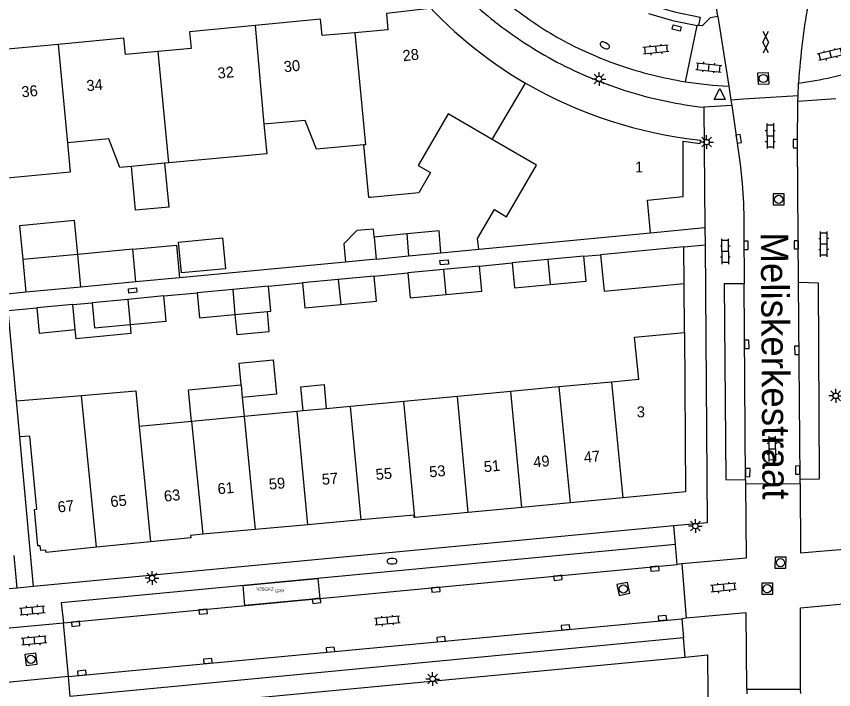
# Model space of a CAD drawing. Extents: x 124000 to 128010, y 398999 to 403000.
# Drawn here: x 127031.2 to 127105.7, y 400553.1 to 400614.4 of the extents above; entities that cross this region are included whole.
import ezdxf

# ---------------------------------------------------------------- set-up
doc = ezdxf.new("R2010")
doc.units = 0
for name, color, linetype in [('bp-anno-kenteken', 7, 'Continuous'), ('bp-grn-parkeervak', 7, 'Continuous'), ('gg-afsc-erfafscheiding', 7, 'Continuous'), ('gg-afsc-muur', 7, 'Continuous'), ('gg-anno-huisnummerreeks BGT', 7, 'Continuous'), ('gg-anno-openbare ruimte label', 7, 'Continuous'), ('gg-bbg-bijgebouw', 7, 'Continuous'), ('gg-bbg-gedigitaliseerde bebouwing', 7, 'Continuous'), ('gg-bbg-gedigitaliseerde bijgebouw', 7, 'Continuous'), ('gg-bbg-hoofdgebouw', 7, 'Continuous'), ('gg-bbg-luifel en loopbrug', 7, 'Continuous'), ('gg-bbg-tussenscheiding', 7, 'Continuous'), ('gg-knt-verharding', 7, 'Continuous'), ('gg-knt-verharding nz', 7, 'Continuous'), ('gt-grn-groengrens', 7, 'Continuous'), ('gt-grn-weggrens', 7, 'Continuous'), ('gt-symb-brandkraan', 7, 'Continuous'), ('gt-symb-gesloten verharding', 7, 'Continuous'), ('gt-symb-klinker verharding', 7, 'Continuous'), ('gt-symb-kolk', 7, 'Continuous'), ('gt-symb-kolk center center', 7, 'Continuous'), ('gt-symb-lichtmast', 7, 'Continuous'), ('gt-symb-rioolschacht', 7, 'Continuous'), ('gt-symb-waterafsluiter', 7, 'Continuous'), ('kenmerkpunt gehandicapten parkeerplaats', 7, 'Continuous')]:
    doc.layers.add(name, color=color, linetype=linetype)

# ---------------------------------------------------------------- blocks, each defined once
blk = doc.blocks.new('gt0-RS')
at = {"layer": 'gt-symb-rioolschacht'}
blk.add_lwpolyline([(-0.5, -0.5), (0.5, -0.5), (0.5, 0.5), (-0.5, 0.5)], close=True, dxfattribs=at)
blk.add_circle((0, 0), 0.375, dxfattribs=at)
blk = doc.blocks.new('gt0-GESVH1')
at = {"layer": 'gt-symb-gesloten verharding'}
for p, q in [((-0.992, -0.261), (0.008, 0.239)), ((0.008, -0.261), (-0.992, 0.239)), ((0.008, 0.239), (1.008, -0.261)), ((1.008, 0.239), (0.008, -0.261))]:
    blk.add_line(p, q, dxfattribs=at)
blk = doc.blocks.new('gt0-KL1')
at = {"layer": 'gt-symb-klinker verharding'}
for p, q in [((-1.15, 0.3), (1.15, 0.3)), ((-1, -0.3), (-1, 0.3)), ((-0.5, 0.3), (-0.5, 0.45)), ((0, -0.3), (0, 0.3)), ((0.5, 0.3), (0.5, 0.45)), ((1, -0.3), (1, 0.3)), ((-1.15, -0.3), (1.15, -0.3)), ((-0.5, -0.45), (-0.5, -0.3)), ((0.5, -0.45), (0.5, -0.3))]:
    blk.add_line(p, q, dxfattribs=at)
blk = doc.blocks.new('gt0-KOLK')
at = {"layer": 'gt-symb-kolk'}
blk.add_lwpolyline([(0, 0), (0.375, 0), (0.375, 0.4), (-0.375, 0.4), (-0.375, 0), (0, 0)], dxfattribs=at)
blk = doc.blocks.new('gt0-WAFSL')
at = {"layer": 'gt-symb-waterafsluiter'}
for p, q in [((-0.5, -0.333), (0, 0.667)), ((0, 0.667), (0.5, -0.333)), ((0.5, -0.333), (-0.5, -0.333))]:
    blk.add_line(p, q, dxfattribs=at)
blk = doc.blocks.new('gt0-LMAST')
at = {"layer": 'gt-symb-lichtmast'}
for p, q in [((-0.182, 0.173), (-0.447, 0.438)), ((-0.005, 0.246), (-0.005, 0.621)), ((0.172, 0.173), (0.437, 0.438)), ((-0.255, -0.004), (-0.63, -0.004)), ((-0.182, -0.181), (-0.447, -0.446)), ((-0.005, -0.254), (-0.005, -0.629)), ((0.437, -0.446), (0.172, -0.181)), ((0.245, -0.004), (0.62, -0.004))]:
    blk.add_line(p, q, dxfattribs=at)
blk.add_circle((-0.005, -0.004), 0.25, dxfattribs=at)
blk = doc.blocks.new('gt0-BR')
at = {"layer": 'gt-symb-brandkraan'}
for centre, radius, start, end in [((-0.244, 0), 0.206, 107.56694, 252.43307), ((0.599, -2.664), 3, 106.89205, 107.56694), ((0, -0.691), 0.938, 73.10799, 106.89205), ((-0.599, -2.664), 3, 72.43309, 73.10799), ((0.244, 0), 0.206, 287.56695, 72.43309), ((0.599, 2.664), 3, 252.43307, 253.10797), ((0, 0.691), 0.938, 253.10797, 286.89206), ((-0.599, 2.664), 3, 286.89206, 287.56695)]:
    blk.add_arc(centre, radius, start, end, dxfattribs=at)
blk = doc.blocks.new('gt0-KOLKCC')
at = {"layer": 'gt-symb-kolk center center'}
blk.add_lwpolyline([(-0.375, 0.2), (0.375, 0.2), (0.375, -0.2), (-0.375, -0.2)], close=True, dxfattribs=at)

msp = doc.modelspace()

# ---------------------------------------------------------------- linework, layer by layer
at = {"layer": 'bp-grn-parkeervak'}
msp.add_lwpolyline([(127051.892, 400562.551), (127058.697, 400563.198), (127058.866, 400561.381), (127052.054, 400560.734), (127051.892, 400562.551)], dxfattribs=at)
at = {"layer": 'gg-afsc-erfafscheiding'}
for p, q in [((127082.91, 400592.561), (127084.432, 400592.704)), ((127061.229, 400592.032), (127046.101, 400590.6)), ((127073.405, 400591.666), (127076.401, 400591.95)), ((127063.822, 400590.746), (127066.886, 400591.047)), ((127054.207, 400589.844), (127057.302, 400590.138)), ((127044.672, 400588.939), (127047.708, 400589.228))]:
    msp.add_line(p, q, dxfattribs=at)
msp.add_lwpolyline([(127031.267, 400579.384), (127030.485, 400587.61), (127033.108, 400587.848)], dxfattribs=at)
at = {"layer": 'gg-afsc-muur'}
for p, q in [((127069.905, 400592.885), (127073.35, 400593.207)), ((127092.081, 400585.617), (127092.051, 400590.087)), ((127032.105, 400589.274), (127028.073, 400588.892))]:
    msp.add_line(p, q, dxfattribs=at)
at = {"layer": 'gg-bbg-bijgebouw'}
for p, q in [((127066.792, 400594.593), (127063.823, 400594.296)), ((127092.029, 400593.417), (127084.432, 400592.704)), ((127092.051, 400590.087), (127092.029, 400593.417)), ((127036.847, 400592.732), (127031.823, 400592.251)), ((127041.847, 400593.21), (127036.847, 400592.732)), ((127042.13, 400590.224), (127041.847, 400593.21)), ((127066.959, 400592.591), (127069.905, 400592.885)), ((127031.823, 400592.251), (127032.105, 400589.274)), ((127064.012, 400592.296), (127066.959, 400592.591)), ((127079.655, 400592.255), (127076.401, 400591.95)), ((127082.91, 400592.561), (127079.655, 400592.255)), ((127070.146, 400591.357), (127066.886, 400591.047)), ((127073.405, 400591.666), (127070.146, 400591.357)), ((127060.562, 400590.442), (127057.302, 400590.138)), ((127063.822, 400590.746), (127060.562, 400590.442)), ((127037.125, 400589.75), (127032.105, 400589.274)), ((127042.13, 400590.224), (127037.125, 400589.75)), ((127054.207, 400589.844), (127050.944, 400589.535)), ((127044.672, 400588.939), (127041.387, 400588.628)), ((127050.944, 400589.535), (127047.708, 400589.228)), ((127041.387, 400588.628), (127038.143, 400588.32)), ((127036.392, 400588.154), (127033.108, 400587.848)), ((127036.608, 400585.875), (127036.392, 400588.154)), ((127051.149, 400587.254), (127054.104, 400587.535))]:
    msp.add_line(p, q, dxfattribs=at)
for points in [[(127069.905, 400592.885), (127069.76, 400594.889), (127066.792, 400594.593)], [(127084.432, 400592.704), (127084.764, 400589.392), (127092.051, 400590.087)], [(127076.401, 400591.95), (127076.617, 400589.671), (127079.852, 400589.978)], [(127079.852, 400589.978), (127083.126, 400590.289), (127082.91, 400592.561)], [(127070.362, 400589.078), (127073.621, 400589.387), (127073.405, 400591.666)], [(127060.778, 400588.168), (127064.037, 400588.477), (127063.822, 400590.746)], [(127066.886, 400591.047), (127067.102, 400588.768), (127070.362, 400589.078)], [(127054.104, 400587.535), (127054.423, 400587.565), (127054.207, 400589.844)], [(127057.302, 400590.138), (127057.518, 400587.859), (127060.778, 400588.168)], [(127041.592, 400586.347), (127044.888, 400586.66), (127044.672, 400588.939)], [(127047.708, 400589.228), (127047.924, 400586.948), (127051.149, 400587.254)], [(127038.143, 400588.32), (127038.36, 400586.041), (127041.592, 400586.347)], [(127033.108, 400587.848), (127033.324, 400585.563), (127036.608, 400585.875)]]:
    msp.add_lwpolyline(points, dxfattribs=at)
at = {"layer": 'gg-bbg-gedigitaliseerde bebouwing'}
for p, q in [((127057.558, 400604.929), (127053.773, 400604.592)), ((127044.737, 400601.027), (127041.725, 400600.743)), ((127045.118, 400601.063), (127044.737, 400601.027)), ((127041.725, 400600.743), (127040.653, 400600.642)), ((127085.448, 400581.103), (127080.659, 400580.653)), ((127087.917, 400581.335), (127085.448, 400581.103)), ((127076.271, 400580.241), (127071.403, 400579.784)), ((127080.659, 400580.653), (127076.271, 400580.241)), ((127031.267, 400579.384), (127037.183, 400579.888)), ((127066.536, 400579.327), (127061.669, 400578.869)), ((127071.403, 400579.784), (127066.536, 400579.327)), ((127059.471, 400578.663), (127057.351, 400578.464)), ((127061.669, 400578.869), (127059.471, 400578.663)), ((127051.985, 400577.96), (127047.196, 400577.51)), ((127056.801, 400578.412), (127051.985, 400577.96)), ((127057.351, 400578.464), (127056.801, 400578.412)), ((127047.196, 400577.51), (127042.427, 400577.062))]:
    msp.add_line(p, q, dxfattribs=at)
for points in [[(127053.773, 400604.592), (127054.056, 400601.905), (127045.118, 400601.063)], [(127035.899, 400602.899), (127036.153, 400600.213), (127029.74, 400599.606)], [(127037.183, 400579.888), (127042.122, 400580.309), (127042.427, 400577.062)]]:
    msp.add_lwpolyline(points, dxfattribs=at)
at = {"layer": 'gg-bbg-gedigitaliseerde bijgebouw'}
msp.add_line((127064.012, 400592.296), (127061.229, 400592.032), dxfattribs=at)
for points in [[(127063.823, 400594.296), (127063.753, 400595.037), (127062.259, 400594.897), (127061.073, 400593.677), (127061.229, 400592.032)], [(127046.001, 400593.858), (127050.018, 400594.238), (127050.284, 400591.418), (127046.267, 400591.039), (127046.001, 400593.858)]]:
    msp.add_lwpolyline(points, dxfattribs=at)
at = {"layer": 'gg-bbg-hoofdgebouw'}
for p, q in [((127073.35, 400593.207), (127088.999, 400594.699)), ((127031.546, 400576.111), (127031.267, 400579.384)), ((127086.481, 400570.553), (127081.691, 400570.101)), ((127077.269, 400569.684), (127072.402, 400569.225)), ((127081.691, 400570.101), (127077.269, 400569.684)), ((127072.402, 400569.225), (127067.535, 400568.766)), ((127057.778, 400568.093), (127053.004, 400567.661)), ((127062.647, 400568.534), (127057.778, 400568.093)), ((127053.004, 400567.661), (127048.213, 400567.228)), ((127043.464, 400566.547), (127038.538, 400566.046))]:
    msp.add_line(p, q, dxfattribs=at)
for points in [[(127067.781, 400616.461), (127067.538, 400616.243), (127068.63, 400615.09), (127064.945, 400614.68), (127065.074, 400613.194), (127062.075, 400612.929)], [(127052.98, 400613.585), (127047.02, 400613.005), (127047.164, 400611.503), (127044.167, 400611.216)], [(127062.075, 400612.929), (127059.084, 400612.664), (127058.952, 400614.166), (127052.98, 400613.585)], [(127044.167, 400611.216), (127041.173, 400610.93), (127041.03, 400612.432), (127035.056, 400611.865)], [(127035.056, 400611.865), (127029.108, 400611.301), (127029.25, 400609.799), (127026.252, 400609.517)], [(127074.564, 400603.204), (127070.57, 400605.526), (127067.828, 400600.841), (127068.96, 400600.198), (127067.902, 400598.347), (127063.502, 400597.916)], [(127062.882, 400602.711), (127058.575, 400602.329), (127057.558, 400604.929)], [(127040.653, 400600.642), (127039.673, 400603.252), (127035.899, 400602.899)], [(127073.35, 400593.207), (127073.238, 400594.191), (127074.78, 400596.832), (127075.883, 400596.137), (127078.624, 400600.844), (127074.564, 400603.204)], [(127088.999, 400594.699), (127088.723, 400597.682), (127091.969, 400597.997), (127091.979, 400603.041), (127093.524, 400602.828), (127093.569, 400603.144)], [(127063.502, 400597.916), (127063.343, 400597.9), (127062.882, 400602.711)], [(127092.081, 400585.617), (127092.179, 400571.091), (127086.481, 400570.553)], [(127087.917, 400581.335), (127087.55, 400585.186), (127092.081, 400585.617)], [(127033.098, 400569.519), (127032.468, 400576.174), (127031.546, 400576.111)], [(127038.538, 400566.046), (127033.943, 400565.579), (127033.922, 400565.788), (127033.463, 400565.742), (127033.418, 400566.19), (127033.208, 400566.169), (127032.889, 400569.497), (127033.098, 400569.519)], [(127067.535, 400568.766), (127067.475, 400568.76), (127067.456, 400568.969), (127062.647, 400568.534)], [(127048.213, 400567.228), (127047.098, 400567.127), (127047.119, 400566.919), (127043.464, 400566.547)]]:
    msp.add_lwpolyline(points, dxfattribs=at)
for centre, radius, start, end in [((127097.792, 400642.721), 39.878, 221.18692, 239.60315), ((127097.809, 400643.358), 40.437, 240.03858, 263.98152)]:
    msp.add_arc(centre, radius, start, end, dxfattribs=at)
at = {"layer": 'gg-bbg-luifel en loopbrug'}
for p, q in [((127041.847, 400593.21), (127045.818, 400593.585)), ((127045.818, 400593.585), (127046.101, 400590.6)), ((127046.101, 400590.6), (127042.13, 400590.224)), ((127036.392, 400588.154), (127038.143, 400588.32)), ((127051.709, 400580.847), (127051.521, 400582.811)), ((127051.709, 400580.847), (127051.82, 400579.686)), ((127051.82, 400579.686), (127051.985, 400577.96))]:
    msp.add_line(p, q, dxfattribs=at)
for points in [[(127044.737, 400601.027), (127045.116, 400597.029), (127042.103, 400596.744), (127041.725, 400600.743)], [(127036.847, 400592.732), (127036.552, 400595.811), (127031.528, 400595.33), (127031.823, 400592.251)], [(127051.149, 400587.254), (127051.323, 400585.433), (127054.278, 400585.716), (127054.104, 400587.535)], [(127041.592, 400586.347), (127041.672, 400585.507), (127036.689, 400585.03), (127036.608, 400585.875)], [(127051.521, 400582.811), (127054.626, 400583.108), (127054.925, 400579.983), (127051.82, 400579.686)], [(127047.196, 400577.51), (127046.92, 400580.389), (127051.709, 400580.847)], [(127057.351, 400578.464), (127057.14, 400580.669), (127059.26, 400580.872), (127059.471, 400578.663)]]:
    msp.add_lwpolyline(points, dxfattribs=at)
at = {"layer": 'gg-bbg-tussenscheiding'}
for p, q in [((127052.98, 400613.585), (127053.773, 400604.592)), ((127035.056, 400611.865), (127035.899, 400602.899)), ((127045.118, 400601.063), (127044.167, 400611.216)), ((127074.564, 400603.204), (127077.614, 400608.325)), ((127063.823, 400594.296), (127064.012, 400592.296)), ((127066.792, 400594.593), (127066.959, 400592.591)), ((127037.125, 400589.75), (127036.847, 400592.732)), ((127079.655, 400592.255), (127079.852, 400589.978)), ((127070.146, 400591.357), (127070.362, 400589.078)), ((127060.562, 400590.442), (127060.778, 400588.168)), ((127050.944, 400589.535), (127051.149, 400587.254)), ((127041.387, 400588.628), (127041.592, 400586.347)), ((127085.448, 400581.103), (127086.481, 400570.553)), ((127077.269, 400569.684), (127076.271, 400580.241)), ((127080.659, 400580.653), (127081.691, 400570.101)), ((127038.538, 400566.046), (127037.183, 400579.888)), ((127067.535, 400568.766), (127066.536, 400579.327)), ((127072.402, 400569.225), (127071.403, 400579.784)), ((127062.647, 400568.534), (127061.669, 400578.869)), ((127051.985, 400577.96), (127053.004, 400567.661)), ((127057.778, 400568.093), (127056.801, 400578.412)), ((127042.427, 400577.062), (127043.464, 400566.547)), ((127047.196, 400577.51), (127048.213, 400567.228))]:
    msp.add_line(p, q, dxfattribs=at)
msp.add_lwpolyline([(127062.075, 400612.929), (127063.045, 400602.725), (127062.882, 400602.711)], dxfattribs=at)
at = {"layer": 'gg-knt-verharding'}
for p, q in [((127095.136, 400614.395), (127094.958, 400615.401)), ((127095.136, 400614.395), (127096.12, 400608.052)), ((127092.173, 400608.461), (127093.234, 400613.598)), ((127093.373, 400613.585), (127093.234, 400613.598)), ((127102.428, 400607.177), (127102.482, 400608.334)), ((127096.12, 400608.052), (127096.316, 400606.789)), ((127097.464, 400606.862), (127096.316, 400606.789)), ((127096.316, 400606.789), (127096.388, 400606.291)), ((127102.428, 400607.177), (127097.464, 400606.862)), ((127102.423, 400606.675), (127102.428, 400607.177)), ((127093.857, 400606.13), (127093.944, 400595.17)), ((127088.999, 400594.699), (127093.944, 400595.17)), ((127093.944, 400595.17), (127093.956, 400593.598)), ((127097.489, 400594.536), (127097.487, 400594.462)), ((127097.487, 400594.462), (127097.522, 400590.457)), ((127092.029, 400593.417), (127093.956, 400593.598)), ((127097.522, 400590.457), (127097.525, 400590.058)), ((127032.81, 400562.466), (127031.546, 400576.111)), ((127097.647, 400572.201), (127097.653, 400571.821)), ((127097.653, 400571.821), (127102.617, 400571.857)), ((127102.617, 400571.857), (127102.609, 400572.252)), ((127091.11, 400567.986), (127032.81, 400562.466)), ((127091.406, 400564.469), (127091.27, 400566.294)), ((127031.317, 400562.325), (127031.028, 400565.293)), ((127091.856, 400564.528), (127091.406, 400564.469)), ((127091.856, 400564.528), (127092.248, 400559.575)), ((127031.317, 400562.325), (127000, 400559.351)), ((127032.81, 400562.466), (127031.317, 400562.325)), ((127036.005, 400554.273), (127035.543, 400559.167)), ((127092.248, 400559.575), (127091.837, 400559.54)), ((127091.837, 400559.54), (127091.989, 400557.78)), ((127050.088, 400552.04), (127092.154, 400556.047)), ((127097.756, 400553.103), (127102.665, 400553.112)), ((127097.756, 400553.103), (127097.756, 400552.681)), ((127102.677, 400552.726), (127102.665, 400553.112))]:
    msp.add_line(p, q, dxfattribs=at)
for points in [[(127088.804, 400614.675), (127090.996, 400614.042), (127093.234, 400613.598)], [(127095.136, 400614.395), (127094.431, 400614.271), (127093.702, 400613.554), (127093.373, 400613.585)], [(127096.388, 400606.291), (127097.155, 400600.959), (127097.35, 400599.181), (127097.466, 400597.396), (127097.503, 400595.966), (127097.489, 400594.536)], [(127102.476, 400590.167), (127102.388, 400602.812), (127102.423, 400606.675)], [(127093.956, 400593.598), (127094.157, 400568.275), (127091.11, 400567.986)], [(127097.525, 400590.058), (127095.705, 400590.046), (127095.866, 400572.205), (127097.647, 400572.201)], [(127102.609, 400572.252), (127104.389, 400572.27), (127104.286, 400590.117), (127102.476, 400590.167)], [(127091.27, 400566.294), (127035.317, 400560.976), (127035.543, 400559.167)], [(127091.989, 400557.78), (127036.154, 400552.463), (127036.005, 400554.273)], [(127092.154, 400556.047), (127094.194, 400556.241), (127094.382, 400530.906)]]:
    msp.add_lwpolyline(points, dxfattribs=at)
for centre, radius, start, end in [((127096.15, 400641.338), 34.719, 221.70419, 232.04032), ((127160.293, 400605.068), 57.903, 169.1234, 176.76652), ((127097.172, 400641.569), 33.494, 231.43896, 240.6803), ((127098.118, 400643.431), 37.581, 231.63812, 241.98526), ((127097.422, 400642.609), 34.524, 241.16447, 250.97558), ((127098.62, 400645.112), 39.302, 242.49016, 252.93769), ((127098.153, 400644.939), 36.965, 251.08084, 260.68957), ((127098.011, 400643.024), 37.128, 252.89053, 263.57627)]:
    msp.add_arc(centre, radius, start, end, dxfattribs=at)
at = {"layer": 'gg-knt-verharding nz'}
for p, q in [((127097.647, 400572.201), (127097.525, 400590.058)), ((127102.609, 400572.252), (127102.476, 400590.167)), ((127035.543, 400559.167), (127091.406, 400564.469)), ((127029.611, 400558.617), (127035.543, 400559.167)), ((127036.005, 400554.273), (127091.837, 400559.54)), ((127036.005, 400554.273), (127030.064, 400553.681))]:
    msp.add_line(p, q, dxfattribs=at)
for points in [[(127097.653, 400571.821), (127097.691, 400565.049), (127091.856, 400564.528)], [(127102.617, 400571.857), (127102.648, 400565.524), (127108.057, 400566.003)], [(127102.665, 400553.112), (127102.663, 400560.538), (127108.511, 400561.066)], [(127097.756, 400553.103), (127097.71, 400560.07), (127092.248, 400559.575)]]:
    msp.add_lwpolyline(points, dxfattribs=at)
at = {"layer": 'gt-grn-groengrens'}
msp.add_lwpolyline([(127089.055, 400615.435), (127091.185, 400614.82), (127093.526, 400614.356), (127093.373, 400613.585)], dxfattribs=at)
at = {"layer": 'gt-grn-weggrens'}
for p, q in [((127105.857, 400606.894), (127102.423, 400606.675)), ((127096.388, 400606.291), (127093.857, 400606.13)), ((127091.27, 400566.294), (127091.11, 400567.986)), ((127092.154, 400556.047), (127091.989, 400557.78))]:
    msp.add_line(p, q, dxfattribs=at)
for centre, radius, start, end in [((127097.748, 400643.137), 35.123, 277.74584, 287.77918), ((127097.774, 400643.268), 35.254, 260.85773, 267.31018)]:
    msp.add_arc(centre, radius, start, end, dxfattribs=at)

# ---------------------------------------------------------------- block references
at = {"layer": 'gt-symb-brandkraan', "rotation": -26.360058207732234}
msp.add_blockref('gt0-BR', (127084.828, 400611.776), dxfattribs=at)
at = {"layer": 'gt-symb-brandkraan'}
msp.add_blockref('gt0-BR', (127065.454, 400564.777), dxfattribs=at)
at = {"layer": 'gt-symb-gesloten verharding', "rotation": 90.40106390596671}
msp.add_blockref('gt0-GESVH1', (127099.471, 400612.069), dxfattribs=at)
at = {"layer": 'gt-symb-klinker verharding'}
for p, rotation in [((127089.478, 400611.391), -174.6085366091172), ((127105.372, 400610.95), -166.82507339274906), ((127094.305, 400609.764), -6.200970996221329), ((127099.893, 400603.523), -89.54164354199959), ((127095.806, 400592.988), 90.3437705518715), ((127104.775, 400593.661), 90.34377055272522), ((127100.068, 400575.025), -89.54164354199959), ((127095.635, 400562.372), -174.5460811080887), ((127032.703, 400560.304), 5.391463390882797), ((127065.022, 400559.366), -174.60315003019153), ((127032.853, 400557.541), -174.6085366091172)]:
    msp.add_blockref('gt0-KL1', p, dxfattribs=dict(at, rotation=rotation))
at = {"layer": 'gt-symb-kolk'}
for p, rotation in [((127096.829, 400603.226), -81.83749053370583), ((127102.388, 400602.812), 90.51564809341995), ((127097.492, 400593.559), -89.54164354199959), ((127102.467, 400593.605), 90.17188682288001), ((127097.564, 400584.539), -89.54164354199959), ((127102.521, 400583.984), 90.40106390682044), ((127102.593, 400573.076), 91.0884888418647), ((127097.654, 400572.855), -90.63022815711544), ((127089.365, 400564.296), -174.54608110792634), ((127080.544, 400563.456), -174.48902304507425), ((127069.429, 400562.382), -174.66555996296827), ((127058.564, 400561.364), -174.6085366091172), ((127048.226, 400560.385), -174.60853660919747), ((127036.624, 400559.266), -174.4319759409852), ((127090.094, 400559.395), 5.5109769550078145), ((127081.273, 400558.546), 5.453918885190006), ((127069.942, 400557.468), 5.453918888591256), ((127059.858, 400556.51), 5.277406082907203), ((127048.701, 400555.476), 5.334440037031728), ((127037.222, 400554.402), 5.739098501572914)]:
    msp.add_blockref('gt0-KOLK', p, dxfattribs=dict(at, rotation=rotation))
at = {"layer": 'gt-symb-kolk center center'}
for p, rotation in [((127091.386, 400613.357), 166.352761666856), ((127070.208, 400592.015), 5.334440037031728), ((127041.832, 400589.442), 5.453918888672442)]:
    msp.add_blockref('gt0-KOLKCC', p, dxfattribs=dict(at, rotation=rotation))
at = {"layer": 'gt-symb-lichtmast'}
for p in [(127084.308, 400608.712), (127094.1, 400602.963), (127105.87, 400579.846), (127093.087, 400567.98), (127043.61, 400563.244), (127069.155, 400554.044)]:
    msp.add_blockref('gt0-LMAST', p, dxfattribs=at)
at = {"layer": 'gt-symb-rioolschacht'}
for p, rotation in [((127099.271, 400608.756), 2.6363819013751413), ((127100.828, 400564.64), -90.57293869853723), ((127086.522, 400562.25), -78.34159837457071), ((127099.624, 400562.272), 0.2864765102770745), ((127032.567, 400555.841), -83.16632765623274)]:
    msp.add_blockref('gt0-RS', p, dxfattribs=dict(at, rotation=rotation))
msp.add_blockref('gt0-RS', (127100.661, 400597.746), dxfattribs=at)
at = {"layer": 'gt-symb-waterafsluiter'}
msp.add_blockref('gt0-WAFSL', (127095.301, 400607.188), dxfattribs=at)

# ---------------------------------------------------------------- texts
at = {"layer": 'bp-anno-kenteken'}
msp.add_text('V25GKZ', height=0.3, dxfattribs=at).set_placement((127053.095, 400562.087))
at = {"layer": 'gg-anno-huisnummerreeks BGT'}
for s, rotation, p in [('28', 6.4, (127066.472, 400610.321)), ('32', 5.6, (127049.612, 400608.735)), ('30', 5.6, (127055.646, 400609.322)), ('34', 5.4, (127037.676, 400607.594)), ('36', 5.4, (127031.752, 400607.032)), ('1', 359.9, (127087.585, 400600.193)), ('3', 0.4, (127087.745, 400577.883)), ('47', 5.4, (127082.962, 400573.736)), ('49', 5.4, (127078.361, 400573.302)), ('55', 5.2, (127064.01, 400572.172)), ('53', 5.4, (127068.885, 400572.409)), ('51', 5.4, (127073.858, 400572.878)), ('57', 5.2, (127059.102, 400571.727)), ('61', 5.2, (127049.608, 400570.868)), ('59', 5.2, (127054.284, 400571.291)), ('63', 5.8, (127044.731, 400570.194)), ('67', 5.8, (127035.055, 400569.21)), ('65', 5.8, (127039.855, 400569.698))]:
    msp.add_text(s, height=1, rotation=rotation, dxfattribs=at).set_placement(p)
at = {"layer": 'gg-anno-openbare ruimte label'}
msp.add_text('Meliskerkestraat', height=2.5, rotation=270.4, dxfattribs=at).set_placement((127099.033, 400594.729))
at = {"layer": 'kenmerkpunt gehandicapten parkeerplaats'}
msp.add_text('GPP', height=0.3, dxfattribs=at).set_placement((127054.76, 400561.911))

doc.saveas('drawing.dxf')
